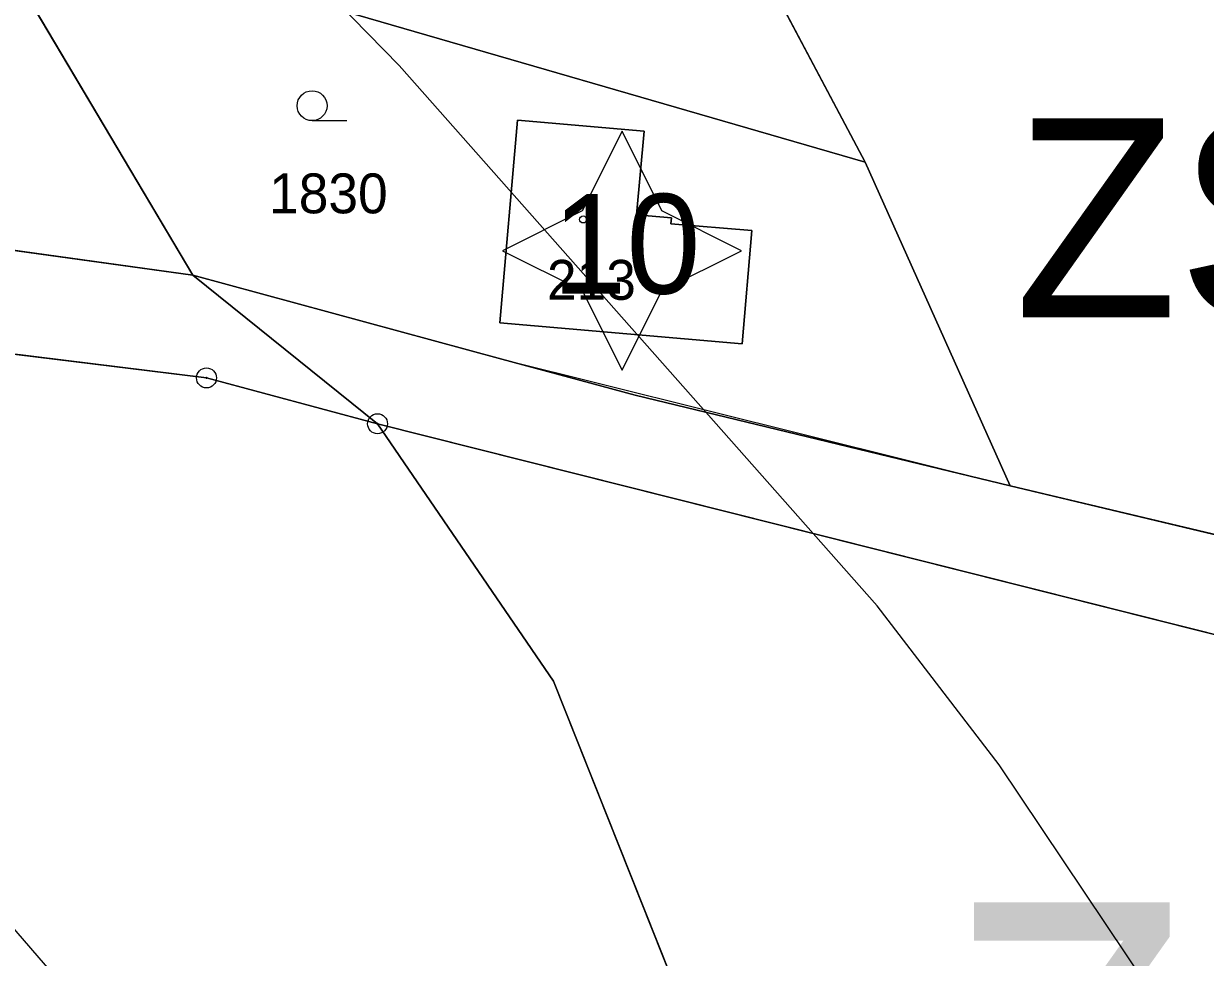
# Model space of a CAD drawing. Extents: x -706130 to -698555, y -971544 to -967260.
# Drawn here: x -703514.5 to -703455.2, y -970617.2 to -970570.3 of the extents above; entities that cross this region are included whole.
import ezdxf

# ---------------------------------------------------------------- set-up
doc = ezdxf.new("R2010")
doc.units = 0
for name, color, linetype in [('_Polohopis reambulance', 7, 'Continuous'), ('Architektonicky cenná stavba S', 7, 'Continuous'), ('Docházková izochrona - VLAK N', 7, 'Continuous'), ('Hranice intravilán', 7, 'Continuous'), ('KN_Budovy', 7, 'Continuous'), ('KN_Budovy_cisla_domovni', 7, 'Continuous'), ('KN_Hranice_parcel', 7, 'Continuous'), ('KN_Parcelni cisla', 7, 'Continuous'), ('KN_Polygon parcely', 7, 'Continuous'), ('KN_POZEMKY_13_ZASTAVENA PLOCHA', 7, 'Continuous'), ('KN_POZEMKY_14_OSTATNI PLOCHA', 7, 'Continuous'), ('KN_POZEMKY_2_ORNA PUDA', 7, 'Continuous'), ('KN_POZEMKY_5_ZAHRADA', 7, 'Continuous'), ('KN_POZEMKY_7_TTP', 7, 'Continuous'), ('KN_VYUZITI_17_ostatni plocha_ostatni komunikace', 7, 'Continuous'), ('KN_Značky bodu BP', 7, 'Continuous'), ('KN_Značky budov', 7, 'Continuous'), ('KN_Značky kultur', 7, 'Continuous'), ('Plochy N_P ŠRAFY', 7, 'Continuous'), ('Plochy smíšené nezastavěného území všeobecné S', 7, 'Continuous'), ('Plochy smíšené obytné venkovské N', 7, 'Continuous'), ('Plochy smíšené obytné venkovské S', 7, 'Continuous'), ('Plochy verejnych prostranstvi - komunikace ostatni S', 7, 'Continuous'), ('Plochy zeleně sídelní ostatní S', 7, 'Continuous'), ('Plochy zemědělské všeobecné CELEK S', 7, 'Continuous'), ('Plochy zmen_ zastavitelne plochy', 7, 'Continuous'), ('Plochy zmen_ zastavitelne plochy popis', 7, 'Continuous'), ('Plochy zmen_ zastavitelne plochy_ZAKL', 7, 'Continuous'), ('Regulační bloky v krajině S', 7, 'Continuous'), ('Regulační bloky zastavitelné N', 7, 'Continuous'), ('Regulační bloky zastavěné S', 7, 'Continuous'), ('Regulační kódy zastavěné S', 7, 'Continuous'), ('VÝŠKOPIS_vrstevnice hlavní', 7, 'Continuous'), ('VÝŠKOPIS_vrstevnice zesílená', 7, 'Continuous'), ('Zastavene uzemi N', 7, 'Continuous'), ('Zastavene uzemi plochy N', 7, 'Continuous'), ('Zábory hodnocené - plochy', 7, 'Continuous'), ('Zábory hodnocené - plochy popis', 7, 'Continuous')]:
    doc.layers.add(name, color=color, linetype=linetype)

msp = doc.modelspace()

# ---------------------------------------------------------------- linework, layer by layer
at = {"layer": '_Polohopis reambulance'}
msp.add_line((-703506.01, -970582.94), (-703496.74, -970590.39), dxfattribs=at)
at = {"layer": 'Architektonicky cenná stavba S'}
msp.add_lwpolyline([(-703484.473, -970575.709), (-703486.473, -970579.709), (-703490.473, -970581.709), (-703486.473, -970583.709), (-703484.473, -970587.709), (-703482.473, -970583.709), (-703478.473, -970581.709), (-703482.473, -970579.709)], close=True, dxfattribs=at)
at = {"layer": 'Docházková izochrona - VLAK N'}
msp.add_circle((-704165.451, -969778.767), 800, dxfattribs=at)
at = {"layer": 'Hranice intravilán'}
msp.add_lwpolyline([(-703529.12, -970544), (-703506.01, -970582.94), (-703490.51, -970587.15), (-703465, -970593.5), (-703435.9, -970600.45)], dxfattribs=at)
at = {"layer": 'KN_Budovy'}
msp.add_lwpolyline([(-703487.13, -970585.63), (-703478.45, -970586.38), (-703477.96, -970580.7), (-703482.02, -970580.35), (-703481.99, -970580.05), (-703483.74, -970579.9), (-703483.37, -970575.71), (-703489.72, -970575.16), (-703490.61, -970585.32)], close=True, dxfattribs=at)
at = {"layer": 'KN_Hranice_parcel'}
for p, q in [((-703506.01, -970582.94), (-703529.12, -970544)), ((-703465, -970593.5), (-703472.27, -970577.26)), ((-703505.32, -970588.09), (-703496.74, -970590.39)), ((-703433.43, -970606.34), (-703496.74, -970590.39)), ((-703435.9, -970600.45), (-703465, -970593.5))]:
    msp.add_line(p, q, dxfattribs=at)
for points in [[(-703472.27, -970577.26), (-703488.5, -970546.68), (-703513.76, -970513.44)], [(-703472.27, -970577.26), (-703500.79, -970568.99), (-703515.55, -970543.43)], [(-703506.01, -970582.94), (-703534.31, -970579.01), (-703561.55, -970572.22), (-703601.48, -970571.41)], [(-703721.49, -970583.09), (-703694.66, -970579.09), (-703633.14, -970576.75), (-703616.81, -970575.11), (-703563.16, -970576.96), (-703535.66, -970584.34), (-703505.32, -970588.09)], [(-703487.13, -970585.63), (-703478.45, -970586.38), (-703477.96, -970580.7), (-703482.02, -970580.35), (-703481.99, -970580.05), (-703483.74, -970579.9), (-703483.37, -970575.71), (-703489.72, -970575.16), (-703490.61, -970585.32), (-703487.13, -970585.63)], [(-703465, -970593.5), (-703483.82, -970588.95), (-703490.51, -970587.15), (-703506.01, -970582.94)], [(-703496.74, -970590.39), (-703487.91, -970603.31), (-703472.33, -970642.48), (-703476.26, -970659.93)]]:
    msp.add_lwpolyline(points, dxfattribs=at)
at = {"layer": 'KN_Polygon parcely'}
for points in [[(-703488.5, -970546.68), (-703513.76, -970513.44), (-703532.31, -970511.19), (-703515.55, -970543.43), (-703500.79, -970568.99), (-703472.27, -970577.26)], [(-703473.58, -970540.46), (-703495.19, -970518.75), (-703498.59, -970513.76), (-703513.76, -970513.44), (-703488.5, -970546.68), (-703472.27, -970577.26), (-703465, -970593.5), (-703435.9, -970600.45), (-703457.52, -970562.14), (-703466.01, -970550.3)], [(-703472.27, -970577.26), (-703500.79, -970568.99), (-703515.55, -970543.43), (-703529.12, -970544), (-703506.01, -970582.94), (-703490.51, -970587.15), (-703483.82, -970588.95), (-703465, -970593.5)], [(-703529.12, -970544), (-703606.09, -970547.29), (-703601.48, -970571.41), (-703561.55, -970572.22), (-703534.31, -970579.01), (-703506.01, -970582.94)], [(-703616.81, -970575.11), (-703563.16, -970576.96), (-703535.66, -970584.34), (-703505.32, -970588.09), (-703496.74, -970590.39), (-703433.43, -970606.34), (-703435.9, -970600.45), (-703465, -970593.5), (-703483.82, -970588.95), (-703490.51, -970587.15), (-703506.01, -970582.94), (-703534.31, -970579.01), (-703561.55, -970572.22), (-703601.48, -970571.41), (-703615.96, -970571.04), (-703692.56, -970574.52), (-703705.45, -970575.79), (-703724.97, -970578.83), (-703756.58, -970581.51), (-703799.64, -970587.13), (-703798.86, -970592.43), (-703721.49, -970583.09), (-703694.66, -970579.09), (-703633.14, -970576.75)], [(-703487.13, -970585.63), (-703490.61, -970585.32), (-703489.72, -970575.16), (-703483.37, -970575.71), (-703483.74, -970579.9), (-703481.99, -970580.05), (-703482.02, -970580.35), (-703477.96, -970580.7), (-703478.45, -970586.38)], [(-703487.13, -970585.63), (-703478.45, -970586.38), (-703477.96, -970580.7), (-703482.02, -970580.35), (-703481.99, -970580.05), (-703483.74, -970579.9), (-703483.37, -970575.71), (-703489.72, -970575.16), (-703490.61, -970585.32)], [(-703487.91, -970603.31), (-703472.33, -970642.48), (-703476.26, -970659.93), (-703415.01, -970656.94), (-703419.9, -970645.98), (-703433.43, -970606.34), (-703496.74, -970590.39)]]:
    msp.add_lwpolyline(points, close=True, dxfattribs=at)
msp.add_lwpolyline([(-703472.33, -970642.48), (-703487.91, -970603.31), (-703496.74, -970590.39), (-703505.32, -970588.09), (-703535.66, -970584.34), (-703563.16, -970576.96), (-703616.81, -970575.11), (-703633.14, -970576.75), (-703694.66, -970579.09), (-703721.49, -970583.09), (-703798.86, -970592.43), (-703801.94, -970591.31), (-703819.3, -970590.01), (-703864.09, -970596.98), (-703878.05, -970599.64), (-703891.19, -970601.77), (-703927.21, -970608.46), (-703939.69, -970610.55), (-703996, -970622.02)], dxfattribs=at)
at = {"layer": 'KN_POZEMKY_13_ZASTAVENA PLOCHA'}
for p, q in [((-703490.61, -970585.32), (-703489.72, -970575.16)), ((-703489.72, -970575.16), (-703483.37, -970575.71)), ((-703483.37, -970575.71), (-703483.74, -970579.9)), ((-703483.74, -970579.9), (-703481.99, -970580.05)), ((-703481.99, -970580.05), (-703482.02, -970580.35)), ((-703482.02, -970580.35), (-703477.96, -970580.7)), ((-703477.96, -970580.7), (-703478.45, -970586.38)), ((-703487.13, -970585.63), (-703490.61, -970585.32)), ((-703478.45, -970586.38), (-703487.13, -970585.63))]:
    msp.add_line(p, q, dxfattribs=at)
at = {"layer": 'KN_POZEMKY_14_OSTATNI PLOCHA'}
for p, q in [((-703534.31, -970579.01), (-703506.01, -970582.94)), ((-703506.01, -970582.94), (-703490.51, -970587.15)), ((-703505.32, -970588.09), (-703535.66, -970584.34)), ((-703490.51, -970587.15), (-703483.82, -970588.95)), ((-703496.74, -970590.39), (-703505.32, -970588.09)), ((-703483.82, -970588.95), (-703465, -970593.5)), ((-703433.43, -970606.34), (-703496.74, -970590.39)), ((-703465, -970593.5), (-703435.9, -970600.45))]:
    msp.add_line(p, q, dxfattribs=at)
at = {"layer": 'KN_POZEMKY_2_ORNA PUDA'}
for p, q in [((-703529.12, -970544), (-703506.01, -970582.94)), ((-703506.01, -970582.94), (-703534.31, -970579.01)), ((-703535.66, -970584.34), (-703505.32, -970588.09)), ((-703505.32, -970588.09), (-703496.74, -970590.39)), ((-703496.74, -970590.39), (-703487.91, -970603.31)), ((-703487.91, -970603.31), (-703472.33, -970642.48))]:
    msp.add_line(p, q, dxfattribs=at)
at = {"layer": 'KN_POZEMKY_5_ZAHRADA'}
for p, q in [((-703506.01, -970582.94), (-703529.12, -970544)), ((-703488.5, -970546.68), (-703472.27, -970577.26)), ((-703500.79, -970568.99), (-703472.27, -970577.26)), ((-703472.27, -970577.26), (-703500.79, -970568.99)), ((-703489.72, -970575.16), (-703490.61, -970585.32)), ((-703483.37, -970575.71), (-703489.72, -970575.16)), ((-703483.74, -970579.9), (-703483.37, -970575.71)), ((-703472.27, -970577.26), (-703465, -970593.5)), ((-703481.99, -970580.05), (-703483.74, -970579.9)), ((-703482.02, -970580.35), (-703481.99, -970580.05)), ((-703477.96, -970580.7), (-703482.02, -970580.35)), ((-703478.45, -970586.38), (-703477.96, -970580.7)), ((-703490.51, -970587.15), (-703506.01, -970582.94)), ((-703490.61, -970585.32), (-703487.13, -970585.63)), ((-703487.13, -970585.63), (-703478.45, -970586.38)), ((-703483.82, -970588.95), (-703490.51, -970587.15)), ((-703465, -970593.5), (-703483.82, -970588.95)), ((-703487.91, -970603.31), (-703496.74, -970590.39)), ((-703496.74, -970590.39), (-703433.43, -970606.34)), ((-703472.33, -970642.48), (-703487.91, -970603.31))]:
    msp.add_line(p, q, dxfattribs=at)
at = {"layer": 'KN_POZEMKY_7_TTP'}
for p, q in [((-703472.27, -970577.26), (-703488.5, -970546.68)), ((-703465, -970593.5), (-703472.27, -970577.26)), ((-703435.9, -970600.45), (-703465, -970593.5))]:
    msp.add_line(p, q, dxfattribs=at)
at = {"layer": 'KN_VYUZITI_17_ostatni plocha_ostatni komunikace'}
for p, q in [((-703534.31, -970579.01), (-703506.01, -970582.94)), ((-703506.01, -970582.94), (-703490.51, -970587.15)), ((-703505.32, -970588.09), (-703535.66, -970584.34)), ((-703490.51, -970587.15), (-703483.82, -970588.95)), ((-703496.74, -970590.39), (-703505.32, -970588.09)), ((-703483.82, -970588.95), (-703465, -970593.5)), ((-703433.43, -970606.34), (-703496.74, -970590.39)), ((-703465, -970593.5), (-703435.9, -970600.45))]:
    msp.add_line(p, q, dxfattribs=at)
at = {"layer": 'KN_Značky bodu BP'}
for centre, radius in [((-703505.32, -970588.09), 0.5), ((-703505.32, -970588.09), 0.0303), ((-703496.74, -970590.39), 0.5), ((-703496.74, -970590.39), 0.0303)]:
    msp.add_circle(centre, radius, dxfattribs=at)
at = {"layer": 'KN_Značky budov'}
msp.add_circle((-703486.427, -970580.139), 0.175, dxfattribs=at)
at = {"layer": 'KN_Značky kultur'}
msp.add_line((-703500.023, -970575.18), (-703498.273, -970575.18), dxfattribs=at)
msp.add_circle((-703500.023, -970574.43), 0.75, dxfattribs=at)
at = {"layer": 'Plochy N_P ŠRAFY'}
for p, q in [((-703433.43, -970606.34), (-703496.74, -970590.39)), ((-703496.74, -970590.39), (-703487.91, -970603.31)), ((-703487.91, -970603.31), (-703472.33, -970642.48))]:
    msp.add_line(p, q, dxfattribs=at)
at = {"layer": 'Plochy smíšené nezastavěného území všeobecné S'}
for p, q in [((-703506.01, -970582.94), (-703534.31, -970579.01)), ((-703496.74, -970590.39), (-703506.01, -970582.94)), ((-703505.32, -970588.09), (-703496.74, -970590.39))]:
    msp.add_line(p, q, dxfattribs=at)
msp.add_lwpolyline([(-703616.81, -970575.11), (-703563.16, -970576.96), (-703535.66, -970584.34), (-703505.32, -970588.09)], dxfattribs=at)
at = {"layer": 'Plochy smíšené obytné venkovské N'}
for p, q in [((-703433.43, -970606.34), (-703496.74, -970590.39)), ((-703496.74, -970590.39), (-703487.91, -970603.31)), ((-703487.91, -970603.31), (-703472.33, -970642.48))]:
    msp.add_line(p, q, dxfattribs=at)
at = {"layer": 'Plochy smíšené obytné venkovské S'}
for p, q in [((-703529.12, -970544), (-703506.01, -970582.94)), ((-703465, -970593.5), (-703472.27, -970577.26)), ((-703506.01, -970582.94), (-703490.51, -970587.15)), ((-703490.51, -970587.15), (-703483.82, -970588.95)), ((-703483.82, -970588.95), (-703465, -970593.5))]:
    msp.add_line(p, q, dxfattribs=at)
msp.add_lwpolyline([(-703472.27, -970577.26), (-703488.5, -970546.68), (-703513.76, -970513.44)], dxfattribs=at)
at = {"layer": 'Plochy verejnych prostranstvi - komunikace ostatni S'}
for p, q in [((-703506.01, -970582.94), (-703496.74, -970590.39)), ((-703465, -970593.5), (-703483.82, -970588.95)), ((-703496.74, -970590.39), (-703433.43, -970606.34)), ((-703435.9, -970600.45), (-703465, -970593.5))]:
    msp.add_line(p, q, dxfattribs=at)
msp.add_lwpolyline([(-703483.82, -970588.95), (-703490.51, -970587.15), (-703506.01, -970582.94)], dxfattribs=at)
at = {"layer": 'Plochy zeleně sídelní ostatní S'}
msp.add_line((-703465, -970593.5), (-703435.9, -970600.45), dxfattribs=at)
msp.add_lwpolyline([(-703488.5, -970546.68), (-703472.27, -970577.26), (-703465, -970593.5)], dxfattribs=at)
at = {"layer": 'Plochy zemědělské všeobecné CELEK S'}
for p, q in [((-703506.01, -970582.94), (-703529.12, -970544)), ((-703534.31, -970579.01), (-703506.01, -970582.94)), ((-703505.32, -970588.09), (-703535.66, -970584.34)), ((-703496.74, -970590.39), (-703505.32, -970588.09)), ((-703487.91, -970603.31), (-703496.74, -970590.39)), ((-703472.33, -970642.48), (-703487.91, -970603.31))]:
    msp.add_line(p, q, dxfattribs=at)
at = {"layer": 'Plochy zmen_ zastavitelne plochy'}
msp.add_lwpolyline([(-703461.8, -970675.15), (-703407.75, -970675.61), (-703415.01, -970656.94), (-703419.9, -970645.98), (-703433.43, -970606.34), (-703496.74, -970590.39), (-703487.91, -970603.31), (-703472.33, -970642.48), (-703476.26, -970659.93), (-703478.57, -970668.92)], close=True, dxfattribs=at)
at = {"layer": 'Plochy zmen_ zastavitelne plochy_ZAKL'}
msp.add_lwpolyline([(-703461.8, -970675.15), (-703407.75, -970675.61), (-703415.01, -970656.94), (-703419.9, -970645.98), (-703433.43, -970606.34), (-703496.74, -970590.39), (-703487.91, -970603.31), (-703472.33, -970642.48), (-703476.26, -970659.93), (-703478.57, -970668.92)], close=True, dxfattribs=at)
at = {"layer": 'Regulační bloky v krajině S'}
for p, q in [((-703506.01, -970582.94), (-703529.12, -970544)), ((-703506.01, -970582.94), (-703534.31, -970579.01)), ((-703534.31, -970579.01), (-703506.01, -970582.94)), ((-703496.74, -970590.39), (-703506.01, -970582.94)), ((-703496.74, -970590.39), (-703506.01, -970582.94)), ((-703505.32, -970588.09), (-703535.66, -970584.34)), ((-703505.32, -970588.09), (-703496.74, -970590.39)), ((-703496.74, -970590.39), (-703505.32, -970588.09)), ((-703487.91, -970603.31), (-703496.74, -970590.39)), ((-703465, -970593.5), (-703435.9, -970600.45)), ((-703472.33, -970642.48), (-703487.91, -970603.31))]:
    msp.add_line(p, q, dxfattribs=at)
for points in [[(-703488.5, -970546.68), (-703472.27, -970577.26), (-703465, -970593.5)], [(-703616.81, -970575.11), (-703563.16, -970576.96), (-703535.66, -970584.34), (-703505.32, -970588.09)]]:
    msp.add_lwpolyline(points, dxfattribs=at)
at = {"layer": 'Regulační bloky zastavitelné N'}
msp.add_lwpolyline([(-703461.8, -970675.15), (-703407.75, -970675.61), (-703415.01, -970656.94), (-703419.9, -970645.98), (-703433.43, -970606.34), (-703496.74, -970590.39), (-703487.91, -970603.31), (-703472.33, -970642.48), (-703476.26, -970659.93), (-703478.57, -970668.92)], close=True, dxfattribs=at)
at = {"layer": 'Regulační bloky zastavěné S'}
for p, q in [((-703529.12, -970544), (-703506.01, -970582.94)), ((-703465, -970593.5), (-703472.27, -970577.26)), ((-703506.01, -970582.94), (-703490.51, -970587.15)), ((-703506.01, -970582.94), (-703496.74, -970590.39)), ((-703490.51, -970587.15), (-703483.82, -970588.95)), ((-703483.82, -970588.95), (-703465, -970593.5)), ((-703465, -970593.5), (-703483.82, -970588.95)), ((-703496.74, -970590.39), (-703433.43, -970606.34)), ((-703435.9, -970600.45), (-703465, -970593.5))]:
    msp.add_line(p, q, dxfattribs=at)
for points in [[(-703472.27, -970577.26), (-703488.5, -970546.68), (-703513.76, -970513.44)], [(-703483.82, -970588.95), (-703490.51, -970587.15), (-703506.01, -970582.94)]]:
    msp.add_lwpolyline(points, dxfattribs=at)
at = {"layer": 'VÝŠKOPIS_vrstevnice hlavní'}
msp.add_lwpolyline([(-703454.843, -970623.488), (-703465.543, -970607.509), (-703471.678, -970599.52), (-703495.647, -970572.412), (-703522.184, -970545.304), (-703540.731, -970528.755), (-703567.125, -970508.781), (-703583.104, -970498.223), (-703603.078, -970488.093), (-703623.338, -970480.96), (-703637.89, -970479.105), (-703650.73, -970478.82), (-703666.139, -970482.957), (-703682.545, -970490.804), (-703700.094, -970501.362), (-703706.942, -970503.93), (-703714.361, -970505.642), (-703723.778, -970505.785), (-703733.765, -970504.358), (-703759.731, -970496.511), (-703772, -970494.514), (-703792.545, -970495.084)], dxfattribs=at)
at = {"layer": 'VÝŠKOPIS_vrstevnice zesílená'}
msp.add_lwpolyline([(-703504.35, -970628.054), (-703522.469, -970607.081), (-703557.852, -970574.552), (-703568.124, -970565.992), (-703590.951, -970550.013), (-703610.069, -970539.312), (-703617.202, -970536.031), (-703629.9, -970532.036), (-703646.165, -970530.181), (-703662.429, -970532.036), (-703694.958, -970541.88), (-703705.801, -970544.021), (-703722.066, -970544.448), (-703732.909, -970542.879), (-703743.752, -970539.312), (-703756.592, -970533.463), (-703767.435, -970533.035), (-703772.856, -970534.034), (-703789.121, -970539.312)], dxfattribs=at)
at = {"layer": 'Zastavene uzemi N'}
msp.add_lwpolyline([(-703671.68, -970421.04), (-703635.34, -970415.7), (-703634.18, -970419.42), (-703597.37, -970419.27), (-703581.81, -970404.7), (-703561.99, -970426.7), (-703559.69, -970428.44), (-703556.14, -970431.12), (-703548.45, -970436.56), (-703542.22, -970449.4), (-703528.15, -970465.22), (-703518.5, -970481.76), (-703513.69, -970488.66), (-703509.89, -970497.16), (-703501.72, -970509.16), (-703498.59, -970513.76), (-703513.76, -970513.44), (-703532.31, -970511.19), (-703537.56, -970510.55), (-703529.12, -970544), (-703506.01, -970582.94), (-703496.74, -970590.39), (-703433.43, -970606.34), (-703419.9, -970645.98)], dxfattribs=at)
at = {"layer": 'Zastavene uzemi plochy N'}
msp.add_lwpolyline([(-703671.68, -970421.04), (-703635.34, -970415.7), (-703634.18, -970419.42), (-703597.37, -970419.27), (-703581.81, -970404.7), (-703561.99, -970426.7), (-703559.69, -970428.44), (-703556.14, -970431.12), (-703548.45, -970436.56), (-703542.22, -970449.4), (-703528.15, -970465.22), (-703518.5, -970481.76), (-703513.69, -970488.66), (-703509.89, -970497.16), (-703501.72, -970509.16), (-703498.59, -970513.76), (-703513.76, -970513.44), (-703532.31, -970511.19), (-703537.56, -970510.55), (-703529.12, -970544), (-703506.01, -970582.94), (-703496.74, -970590.39), (-703433.43, -970606.34), (-703419.9, -970645.98)], dxfattribs=at)
at = {"layer": 'Zábory hodnocené - plochy'}
msp.add_lwpolyline([(-703461.8, -970675.15), (-703407.75, -970675.61), (-703415.01, -970656.94), (-703419.9, -970645.98), (-703433.43, -970606.34), (-703496.74, -970590.39), (-703487.91, -970603.31), (-703472.33, -970642.48), (-703476.26, -970659.93), (-703478.57, -970668.92)], close=True, dxfattribs=at)

# ---------------------------------------------------------------- texts
at = {"layer": 'KN_Budovy_cisla_domovni'}
msp.add_text('10', height=5, dxfattribs=at).set_placement((-703487.972, -970583.859))
at = {"layer": 'KN_Parcelni cisla'}
for s, p in [('1830', (-703502.18, -970579.83)), ('213', (-703488.24, -970584.169))]:
    msp.add_text(s, height=2, dxfattribs=at).set_placement(p)
at = {"layer": 'Plochy zmen_ zastavitelne plochy popis'}
msp.add_text('Z04', height=15, dxfattribs=at).set_placement((-703468.168, -970629.663))
at = {"layer": 'Regulační kódy zastavěné S'}
msp.add_text('ZS', height=10, dxfattribs=at).set_placement((-703464.771, -970585.057))
at = {"layer": 'Zábory hodnocené - plochy popis'}
msp.add_text('Z04', height=15, dxfattribs=at).set_placement((-703468.168, -970629.404))

doc.saveas('drawing.dxf')
